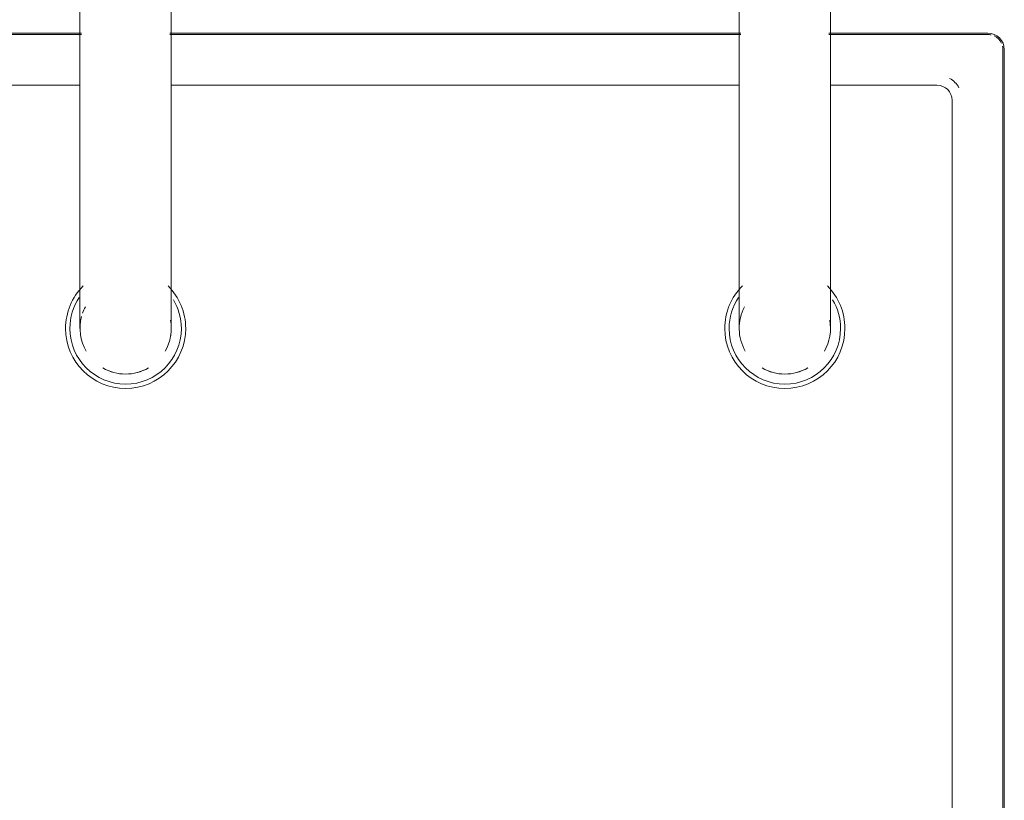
# Model space of a CAD drawing. Header units: millimetres. Extents: x -281 to 121694, y -16481 to 65128.
# Tile 465 of 656: x 15279 to 15473, y 32227 to 32381. Entities that reach past the tile are written whole.
import ezdxf

# ---------------------------------------------------------------- set-up
doc = ezdxf.new("R2010")
doc.units = ezdxf.units.MM
for name, color, linetype, lineweight in [('A--L$01A__Algemeen', 7, 'Continuous', 5), ('A--L74__VasteSanitaireVoorz', 1, 'Continuous', 5), ('A--L82__LosseGebruikersInvent', 1, 'Continuous', 5)]:
    doc.layers.add(name, color=color, linetype=linetype, lineweight=lineweight)

# ---------------------------------------------------------------- blocks, each defined once
blk = doc.blocks.new('NLRS_82_FU_UN_spoekbak_gen_kad - spoelbak dxbxh 900x900x957-V374-L_80_ 14')
at = {"layer": 'A--L$01A__Algemeen'}
for p, q in [((-170, -149.05), (-8.69, -149.05)), ((8.69, -149.05), (121.31, -149.05)), ((138.69, -149.05), (170, -149.05)), ((173.28, -152.32), (173.28, -492.32))]:
    blk.add_line(p, q, dxfattribs=at)
blk.add_arc((170, -152.32), 3.28, 0, 90, dxfattribs=at)
at = {"layer": 'A--L74__VasteSanitaireVoorz'}
for p, q in [((-9, -87.32), (-9, -177.32)), ((9, -177.32), (9, -87.32)), ((121, -87.32), (121, -177.32)), ((139, -177.32), (139, -87.32)), ((-170, -149.32), (-8.69, -149.32)), ((8.69, -149.32), (121.31, -149.32)), ((138.69, -149.32), (170, -149.32)), ((173, -152.32), (173, -492.32)), ((-9, -159.32), (-160, -159.32)), ((121, -159.32), (9, -159.32)), ((160, -159.32), (139, -159.32)), ((163, -482.32), (163, -162.32))]:
    blk.add_line(p, q, dxfattribs=at)
at = {"layer": 'A--L74__VasteSanitaireVoorz', "flags": 128}
for points in [[(-9, -177.32), (-9, -178.52), (-9, -179.72), (-9, -180.92), (-9, -182.1), (-9, -183.28), (-9, -184.46), (-9, -185.61), (-9, -186.76), (-9, -187.89), (-9, -189.01), (-9, -190.1), (-9, -191.18), (-9, -192.23), (-9, -193.26), (-9, -194.26), (-9, -195.24), (-9, -196.19), (-9, -197.11), (-9, -197.99), (-9, -198.84), (-9, -199.66), (-9, -200.45), (-9, -201.19), (-9, -201.9), (-9, -202.57), (-9, -203.2), (-9, -203.78), (-9, -204.33), (-9, -204.83), (-9, -205.29), (-9, -205.7), (-9, -206.06), (-9, -206.39), (-9, -206.66), (-9, -206.89), (-9, -207.07), (-9, -207.2), (-9, -207.29), (-9, -207.32)], [(9, -207.32), (9, -207.3), (9, -207.23), (9, -207.11), (9, -206.94), (9, -206.73), (9, -206.46), (9, -206.16), (9, -205.8), (9, -205.4), (9, -204.96), (9, -204.47), (9, -203.93), (9, -203.36), (9, -202.74), (9, -202.08), (9, -201.39), (9, -200.65), (9, -199.88), (9, -199.07), (9, -198.23), (9, -197.35), (9, -196.44), (9, -195.5), (9, -194.53), (9, -193.53), (9, -192.51), (9, -191.46), (9, -190.39), (9, -189.3), (9, -188.19), (9, -187.07), (9, -185.93), (9, -184.77), (9, -183.6), (9, -182.42), (9, -181.24), (9, -180.04), (9, -178.85), (9, -177.65), (9, -177.32)], [(121, -177.32), (121, -178.52), (121, -179.72), (121, -180.92), (121, -182.1), (121, -183.28), (121, -184.46), (121, -185.61), (121, -186.76), (121, -187.89), (121, -189.01), (121, -190.1), (121, -191.18), (121, -192.23), (121, -193.26), (121, -194.26), (121, -195.24), (121, -196.19), (121, -197.11), (121, -197.99), (121, -198.84), (121, -199.66), (121, -200.45), (121, -201.19), (121, -201.9), (121, -202.57), (121, -203.2), (121, -203.78), (121, -204.33), (121, -204.83), (121, -205.29), (121, -205.7), (121, -206.06), (121, -206.39), (121, -206.66), (121, -206.89), (121, -207.07), (121, -207.2), (121, -207.29), (121, -207.32)], [(139, -207.32), (139, -207.3), (139, -207.23), (139, -207.11), (139, -206.94), (139, -206.73), (139, -206.46), (139, -206.16), (139, -205.8), (139, -205.4), (139, -204.96), (139, -204.47), (139, -203.93), (139, -203.36), (139, -202.74), (139, -202.08), (139, -201.39), (139, -200.65), (139, -199.88), (139, -199.07), (139, -198.23), (139, -197.35), (139, -196.44), (139, -195.5), (139, -194.53), (139, -193.53), (139, -192.51), (139, -191.46), (139, -190.39), (139, -189.3), (139, -188.19), (139, -187.07), (139, -185.93), (139, -184.77), (139, -183.6), (139, -182.42), (139, -181.24), (139, -180.04), (139, -178.85), (139, -177.65), (139, -177.32)]]:
    blk.add_lwpolyline(points, dxfattribs=at)
at = {"layer": 'A--L74__VasteSanitaireVoorz'}
for centre, radius, start, end in [((170, -152.32), 3, 77.1429, 90), ((170, -152.32), 3, 25.7143, 64.2857), ((170, -152.32), 3, 360, 12.8571), ((160, -162.32), 5, 30, 60), ((160, -162.32), 3, 0, 90), ((0, -207.32), 11.85, 135, 180), ((0, -207.32), 11.85, 360, 45), ((130, -207.32), 11.85, 135, 180), ((130, -207.32), 11.85, 360, 45), ((0, -207.32), 10.99, 146.2286, 180), ((0, -207.32), 10.99, 360, 30.9909), ((130, -207.32), 10.99, 146.2286, 180), ((130, -207.32), 10.99, 360, 30.9909), ((0, -207.32), 9, 151.7628, 160.4961), ((130, -207.32), 9, 151.7628, 210), ((0, -207.32), 9, 165, 210), ((0, -207.32), 9, 330, 10.5797), ((130, -207.32), 9, 330, 10.5797), ((0, -207.32), 11.85, 180, 360), ((0, -207.32), 10.99, 180, 360), ((0, -207.32), 9, 350.8703, 360), ((130, -207.32), 11.85, 180, 360), ((130, -207.32), 10.99, 180, 360), ((130, -207.32), 9, 350.8703, 360), ((0, -207.32), 9, 240.0008, 270), ((0, -207.32), 9, 240, 300), ((0, -207.32), 9, 270, 299.9992), ((130, -207.32), 9, 240.0008, 270), ((130, -207.32), 9, 240, 300), ((130, -207.32), 9, 270, 299.9992)]:
    blk.add_arc(centre, radius, start, end, dxfattribs=at)

msp = doc.modelspace()

# ---------------------------------------------------------------- block references
at = {"layer": 'A--L82__LosseGebruikersInvent'}
msp.add_blockref('NLRS_82_FU_UN_spoekbak_gen_kad - spoelbak dxbxh 900x900x957-V374-L_80_ 14', (15300, 32527.74), dxfattribs=at)

doc.saveas('drawing.dxf')
